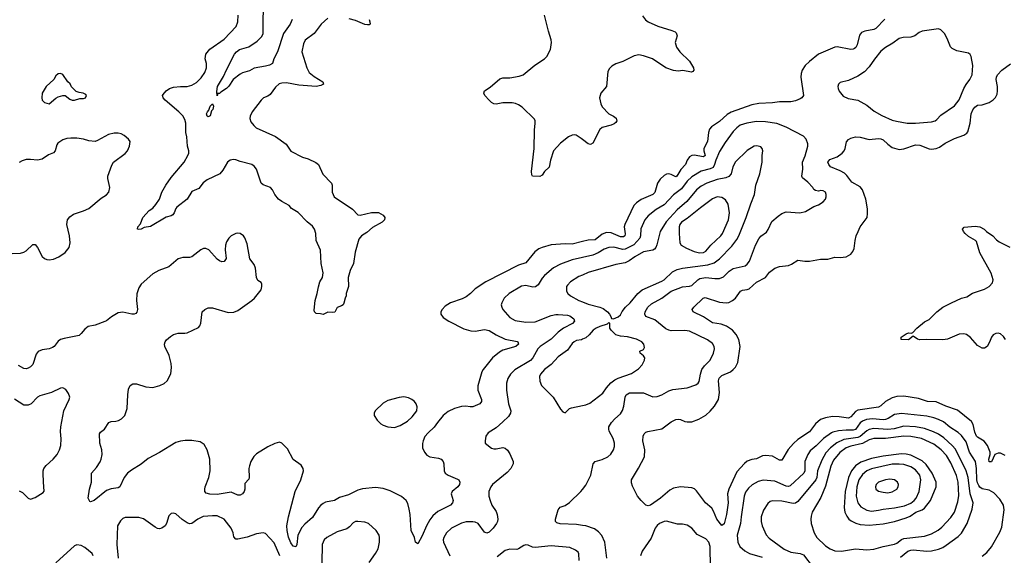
# Model space of a CAD drawing. Header units: inches. Extents: x 1834610 to 2027685, y 642842 to 774116.
# Tile 270 of 632: x 1885115 to 1893662, y 750875 to 755530. Entities that reach past the tile are written whole.
import ezdxf

# ---------------------------------------------------------------- set-up
doc = ezdxf.new("R2010")
doc.units = ezdxf.units.IN
doc.header["$MEASUREMENT"] = 0
doc.layers.add('B8785', color=7, linetype='Continuous')
doc.layers.add('B8795', color=7, linetype='Continuous')

msp = doc.modelspace()

# ---------------------------------------------------------------- linework, layer by layer
at = {"layer": 'B8785', "color": 5}
for points, elevation in [([(1887481.3, 755530), (1887462.3, 755490), (1887405.6, 755410), (1887351.9, 755250), (1887322, 755190), (1887310, 755149.6), (1887284.5, 755135.5), (1887250, 755124.5), (1887151.8, 755108.2), (1887110, 755084.2), (1887050, 755066.9), (1887030, 755055.8), (1886968.2, 755010), (1886930, 754952.7), (1886910, 754932.3), (1886859.8, 754900.2), (1886850, 754888.7), (1886832.7, 754887.3), (1886832.7, 754872.7), (1886828.7, 754868.7), (1886826, 754906), (1886832.3, 754950), (1886884.4, 755035.6), (1886910, 755094), (1886981, 755230), (1886996.9, 755250), (1887023, 755270), (1887105.6, 755294.4), (1887178, 755342), (1887216.4, 755383.6), (1887227.3, 755410), (1887229.8, 755430), (1887232.1, 755712.1)], 560), ([(1887790, 755542.6), (1887731.8, 755490), (1887670, 755408.2), (1887592, 755350), (1887580, 755320), (1887565.2, 755250), (1887606.4, 755110), (1887629.2, 755070), (1887670, 755036.2), (1887746, 754990), (1887752.7, 754970), (1887730, 754956.3), (1887690, 754949.9), (1887539.1, 754959.1), (1887430, 754980.7), (1887390, 754978.8), (1887368.5, 754971.5), (1887336.3, 754943.7), (1887290, 754880.5), (1887270, 754865.7), (1887230.2, 754849.8), (1887210, 754829.6), (1887134, 754730), (1887117, 754690), (1887114, 754670), (1887122, 754642), (1887146.7, 754610), (1887169.3, 754589.3), (1887335.4, 754515.4), (1887427.8, 754447.8), (1887470, 754388.2), (1887570, 754336), (1887619.3, 754319.3), (1887687.2, 754287.2), (1887710, 754270.7), (1887745.9, 754185.9), (1887821.6, 754110), (1887828.5, 754090), (1887828.7, 754030), (1887845.5, 753990), (1888003.1, 753883.1), (1888050, 753833.4), (1888070, 753830.7), (1888170, 753853.4), (1888230, 753854), (1888271, 753830), (1888284.7, 753810), (1888282.8, 753790), (1888260.7, 753770), (1888176.7, 753723.3), (1888130, 753680.5), (1888082, 753650), (1888058.3, 753621.7), (1888028.2, 753510), (1888014, 753410), (1887984.4, 753350), (1887966, 753290), (1887968.3, 753211.7), (1887950.6, 753150), (1887950.4, 753129.6), (1887941, 753110), (1887930, 753066), (1887922, 753050), (1887910, 753042), (1887871.6, 753028.4), (1887850, 752988.7), (1887830, 752984), (1887790, 752988.7), (1887750, 752968.7), (1887725.4, 752974.6), (1887690, 752975.3), (1887675.3, 752990), (1887670, 753006), (1887679.6, 753090), (1887697.6, 753150), (1887708, 753208), (1887722, 753250), (1887743.1, 753290), (1887749.8, 753330), (1887732.3, 753410), (1887727.7, 753527.7), (1887689.8, 753610), (1887687, 753670), (1887674.8, 753710), (1887655.7, 753735.7), (1887610, 753771.6), (1887533, 753853), (1887475.6, 753890), (1887453.9, 753913.9), (1887390, 753948), (1887362.3, 753970), (1887330.9, 754010), (1887310.5, 754050.5), (1887291.2, 754070), (1887230, 754095.3), (1887212.4, 754110), (1887170, 754229.5), (1887150, 754256.9), (1887130, 754271.1), (1887030, 754296.3), (1886990, 754312.8), (1886970, 754315.8), (1886942, 754310), (1886918.9, 754290), (1886879.1, 754220.9), (1886851.8, 754190), (1886741.7, 754138.3), (1886708.1, 754111.9), (1886670, 754062), (1886610, 754037.2), (1886567.9, 753970), (1886479.1, 753900.9), (1886471, 753890), (1886457.2, 753850), (1886445.5, 753834.5), (1886430, 753825.1), (1886387.1, 753812.9), (1886250, 753732.7), (1886196.8, 753723.2), (1886170, 753709.3), (1886150, 753705.2), (1886138, 753710), (1886141.2, 753730), (1886163.3, 753756.7), (1886185.1, 753810), (1886240.4, 753870), (1886270, 753891.4), (1886297.9, 753922.1), (1886329.7, 753970), (1886347.8, 754030), (1886383.5, 754090), (1886430, 754158.5), (1886542.7, 754290), (1886575.8, 754350), (1886582.4, 754370), (1886582.9, 754390), (1886571.3, 754431.3), (1886565.1, 754510), (1886556.8, 754550), (1886558.6, 754630), (1886550, 754661.6), (1886530, 754695.1), (1886498, 754730), (1886376.9, 754830), (1886359.7, 754850), (1886355.1, 754870), (1886359.7, 754880.3), (1886387.3, 754910), (1886417, 754930), (1886450, 754943.2), (1886510, 754950.2), (1886570, 754949.1), (1886610, 754959), (1886650, 754984.9), (1886690, 755022.8), (1886722.2, 755070), (1886735.8, 755110), (1886735.6, 755150), (1886726.4, 755190), (1886732.4, 755230), (1886766.1, 755273.9), (1886890, 755360.3), (1886994.3, 755470), (1887008.2, 755510), (1887012.8, 755570)], 580), ([(1890000, 754488.4), (1889990, 754496.2), (1889944.9, 754524.9), (1889930, 754529.6), (1889910, 754526), (1889879.1, 754510), (1889810, 754456.9), (1889749.3, 754390.7), (1889721.7, 754310), (1889711.5, 754248.5), (1889670.3, 754209.7), (1889650, 754179), (1889630, 754166), (1889568, 754170), (1889560.9, 754180.9), (1889558.4, 754210), (1889582, 754410), (1889583.9, 754570), (1889589.6, 754630), (1889589.5, 754650), (1889583.6, 754663.6), (1889477.2, 754770), (1889444, 754790), (1889420.1, 754800.1), (1889390, 754805.6), (1889310, 754807.3), (1889250, 754796), (1889230, 754799.3), (1889210, 754809.3), (1889189.3, 754830), (1889154, 754870), (1889144, 754890), (1889149, 754910), (1889198.3, 754941.7), (1889283.3, 755016.7), (1889310, 755024.9), (1889370, 755024.9), (1889450, 755038.5), (1889484.5, 755050), (1889587.2, 755132.8), (1889669.5, 755190), (1889690, 755210.5), (1889723, 755270), (1889733, 755330), (1889730, 755355.3), (1889704.5, 755430), (1889670, 755568)], 580), ([(1888148.7, 755530), (1888155.8, 755510), (1888156.3, 755490), (1888150, 755485.1), (1888135.3, 755484.7), (1888110, 755488.7), (1888030, 755523.1), (1887976.3, 755536.3)], 580), ([(1885050, 753498.2), (1885120.9, 753499.1), (1885150, 753508.9), (1885170, 753522), (1885230, 753575.5), (1885250, 753576.3), (1885270, 753550.7), (1885310, 753470.6), (1885330, 753454.4), (1885350, 753445.3), (1885370, 753442), (1885410, 753448.9), (1885454.5, 753470), (1885510, 753507.2), (1885544, 753550), (1885554.5, 753590), (1885548.3, 753650), (1885524.2, 753750), (1885530.6, 753790), (1885550, 753816.5), (1885581.6, 753838.4), (1885670, 753868.2), (1885716.8, 753890), (1885821.1, 753978.9), (1885870, 754008.5), (1885889.8, 754030), (1885898.2, 754070), (1885879.8, 754150), (1885880.4, 754170), (1885915.2, 754264.8), (1885928.7, 754291.3), (1886030, 754366.4), (1886049.6, 754390), (1886068.3, 754430), (1886072.8, 754470), (1886060.5, 754490), (1886022.3, 754522.3), (1885997.2, 754537.2), (1885970, 754544.5), (1885936.5, 754543.5), (1885887, 754533), (1885790, 754478.5), (1885770, 754472.2), (1885715.6, 754475.6), (1885668.7, 754490), (1885610, 754499.1), (1885559, 754501), (1885523.9, 754496.1), (1885490, 754484.5), (1885445.1, 754454.9), (1885437.1, 754442.9), (1885423, 754390), (1885410, 754372.7), (1885365.9, 754354.1), (1885310, 754316.2), (1885270, 754307.6), (1885210, 754315.6), (1885170, 754313.3), (1885137.2, 754302.8), (1885111.5, 754288.5)], 620), ([(1890000, 753601.2), (1889910, 753579.9), (1889850, 753580.3), (1889730, 753571.6), (1889650, 753549.8), (1889623, 753537), (1889588.3, 753511.7), (1889510, 753417.2), (1889444.7, 753395.3), (1889163, 753250), (1889070, 753189.7), (1889028.5, 753150), (1888990, 753121.1), (1888956, 753104), (1888854, 753070), (1888810, 753040.5), (1888783.1, 753010), (1888772.2, 752990), (1888770.4, 752970), (1888790, 752940.4), (1888839.1, 752910), (1888970, 752844.2), (1889030, 752825.3), (1889070, 752822.6), (1889150, 752836.9), (1889190, 752829), (1889250.1, 752790.1), (1889330, 752754.2), (1889433, 752733), (1889438.8, 752730), (1889444.9, 752710), (1889422.8, 752690), (1889310, 752657.8), (1889279.2, 752640.8), (1889219.5, 752590), (1889137.4, 752490), (1889126.7, 752470), (1889091.5, 752348.5), (1889092.9, 752310), (1889124.9, 752230), (1889124.6, 752210), (1889110.4, 752190), (1889050, 752165.9), (1889025.3, 752165.3), (1888988, 752172), (1888951.4, 752168.6), (1888888.9, 752151.1), (1888835.3, 752124.7), (1888790.3, 752089.7), (1888741.6, 752030), (1888713, 751987), (1888659.9, 751940.1), (1888632.5, 751907.5), (1888616.3, 751870), (1888612.8, 751847.2), (1888612.7, 751810), (1888630.4, 751770), (1888650, 751746), (1888676, 751730), (1888750, 751719.5), (1888773.4, 751710), (1888790, 751690.7), (1888797.6, 751670), (1888799.3, 751610), (1888808.9, 751588.9), (1888834.8, 751570), (1888916.9, 751536.9), (1888927.3, 751530), (1888935.5, 751510), (1888932.4, 751490), (1888919.3, 751470), (1888870.7, 751430), (1888860.5, 751410), (1888878, 751350), (1888873.4, 751330), (1888854, 751310), (1888745.7, 751254.3), (1888701.9, 751218.1), (1888676.1, 751183.9), (1888645.2, 751130), (1888610, 751043.7), (1888570, 750974), (1888550, 750988), (1888542, 751030), (1888514.3, 751090), (1888504.1, 751230), (1888496.5, 751276.5), (1888485.5, 751325.5), (1888470.7, 751350.7), (1888430, 751385.4), (1888330, 751436), (1888270, 751455.1), (1888202.7, 751462.7), (1888090, 751452.3), (1888050, 751441.7), (1887970, 751401), (1887890, 751376.9), (1887846.8, 751350), (1887770, 751335.6), (1887750, 751325.4), (1887729.5, 751310.5), (1887710, 751287.8), (1887656.8, 751203.2), (1887590, 751145.3), (1887564.1, 751115.9), (1887528.9, 751050), (1887520.3, 750970), (1887512, 750948), (1887490, 750954), (1887470, 750983.6), (1887450, 751033.2), (1887437.3, 751090), (1887435.2, 751130), (1887449.9, 751210.1), (1887506, 751430), (1887555.6, 751530), (1887577.6, 751610), (1887577, 751630), (1887557.7, 751657.7), (1887488.5, 751708.5), (1887441, 751801), (1887390, 751849.3), (1887370, 751857), (1887330, 751847), (1887270, 751817.6), (1887170, 751756.2), (1887147.7, 751732.3), (1887122.4, 751690), (1887108.9, 751651.1), (1887105.3, 751630), (1887108, 751552), (1887104, 751536), (1887070, 751498), (1887070.7, 751450.7), (1887063, 751430), (1887050, 751409.4), (1887030, 751398), (1887010, 751398), (1886950, 751422.4), (1886830, 751404.4), (1886766.1, 751406.1), (1886733.4, 751413.4), (1886722.9, 751430), (1886721.3, 751450), (1886725.4, 751470), (1886757.8, 751550), (1886767.4, 751610), (1886764.6, 751710), (1886741.5, 751790), (1886716.5, 751836.5), (1886681.8, 751861.8), (1886610, 751872), (1886551.7, 751871.7), (1886510, 751867.9), (1886470, 751853.8), (1886330, 751766.8), (1886230, 751717.2), (1886170, 751666.2), (1886085.1, 751614.9), (1886050.8, 751589.2), (1886021.3, 751550), (1885984, 751470), (1885970, 751462.4), (1885910, 751451.1), (1885870, 751436.9), (1885761, 751350), (1885730, 751339.3), (1885723.3, 751343.3), (1885709.7, 751370), (1885722.3, 751450), (1885739.1, 751510), (1885739.7, 751590), (1885781.2, 751638.8), (1885813.1, 751686.9), (1885823.1, 751710), (1885831.2, 751750), (1885827.8, 751790), (1885809.6, 751850), (1885806.6, 751930), (1885816.2, 751943.8), (1885850, 751970.7), (1885889.7, 752030.3), (1885910, 752037.6), (1885950, 752040.4), (1885972.9, 752047.1), (1885998.9, 752061.1), (1886027, 752090), (1886048.3, 752151.7), (1886052.6, 752270), (1886060.4, 752319.6), (1886073.2, 752350), (1886096.2, 752363.8), (1886130, 752364.9), (1886210, 752338), (1886270, 752332.2), (1886331, 752349), (1886370, 752368.4), (1886394.5, 752390), (1886428.2, 752451.8), (1886434.1, 752505.9), (1886430, 752542), (1886412.9, 752610), (1886374, 752690), (1886371.2, 752710), (1886378, 752730), (1886390, 752746), (1886423.3, 752776.7), (1886450, 752794), (1886490, 752804), (1886550, 752804.4), (1886570, 752808.9), (1886666, 752854), (1886679.5, 752870), (1886688.1, 752891.9), (1886699.5, 752990), (1886720.9, 753010), (1886750, 753025.7), (1886790, 753026.3), (1886924.8, 752984.8), (1886973.5, 752986.5), (1887010, 753003.1), (1887130, 753088.7), (1887153.3, 753110), (1887210, 753182), (1887218.3, 753210), (1887218, 753230), (1887210, 753246), (1887183.8, 753263.8), (1887170, 753289), (1887163.1, 753370), (1887150, 753402), (1887111.9, 753451.9), (1887090, 753581.2), (1887070, 753634), (1887057.2, 753650), (1887028, 753670), (1887010, 753674), (1886990, 753671.8), (1886950.8, 753650), (1886930, 753632), (1886910, 753599), (1886901.3, 753570), (1886898.4, 753530), (1886906.4, 753453.6), (1886890, 753429), (1886870, 753424), (1886850, 753433.2), (1886830, 753449.2), (1886757, 753530), (1886730, 753539.7), (1886710, 753539.7), (1886687.7, 753530), (1886610, 753469.7), (1886590, 753463.5), (1886530, 753463.5), (1886490, 753452.4), (1886410, 753380.3), (1886322, 753350), (1886270, 753322), (1886170, 753229.6), (1886150, 753198), (1886131.9, 753148.1), (1886128.1, 753088.1), (1886138, 753010), (1886133, 752987), (1886123.2, 752976.8), (1886110, 752969.8), (1886090, 752970.9), (1886010, 752987.2), (1885970, 752980.5), (1885911.9, 752948.1), (1885870, 752913.7), (1885854.1, 752905.9), (1885770, 752876), (1885710, 752863.5), (1885679.2, 752840.8), (1885650, 752803), (1885630, 752785.3), (1885500.2, 752759.8), (1885470, 752749.7), (1885450, 752735.6), (1885413.4, 752690), (1885399.3, 752680.7), (1885370, 752669.8), (1885310, 752661.3), (1885275.2, 752644.7), (1885258.7, 752621.3), (1885228.3, 752531.7), (1885210, 752512.8), (1885190, 752501), (1885170, 752495.1), (1885150, 752496.9), (1885104, 752524)], 620), ([(1890000, 753462.6), (1889910, 753441.3), (1889810, 753404.5), (1889750, 753372.8), (1889670, 753305.1), (1889650, 753282.4), (1889614.7, 753225.3), (1889592.2, 753207.8), (1889570, 753203.8), (1889510, 753218.7), (1889470, 753213.3), (1889364.9, 753150), (1889321.1, 753110), (1889299.5, 753070), (1889294.4, 753050), (1889299.5, 753030), (1889310.4, 753010), (1889370, 752942), (1889415, 752915), (1889510, 752900.8), (1889590, 752902.7), (1889730, 752958.2), (1889770, 752968.5), (1889788.5, 752968.5), (1889870, 752961.6), (1889890, 752955), (1889924.2, 752930), (1889930.3, 752910), (1889914.9, 752890), (1889834.6, 752850), (1889790, 752815.3), (1889727.3, 752752.7), (1889632, 752690), (1889612.2, 752670), (1889568.9, 752591.1), (1889550, 752568.9), (1889412.2, 752487.8), (1889375.8, 752450), (1889351.2, 752410), (1889339.7, 752370), (1889341.2, 752310), (1889357.6, 752190), (1889377.3, 752130), (1889375.5, 752110), (1889358.9, 752081.1), (1889310, 752035.4), (1889250, 751983.7), (1889181.7, 751938.3), (1889160.7, 751910), (1889154.8, 751870), (1889156, 751850), (1889210, 751806), (1889230, 751799.3), (1889250, 751800.4), (1889310, 751812.7), (1889330, 751805.5), (1889350, 751787.7), (1889370, 751757.3), (1889398.4, 751690), (1889398.4, 751670), (1889379.5, 751630), (1889346.5, 751593.5), (1889220.4, 751490), (1889205.7, 751470), (1889188.5, 751430), (1889187, 751390), (1889198, 751350), (1889213.7, 751310), (1889250, 751255.5), (1889260.9, 751230), (1889266.5, 751190), (1889263.6, 751170), (1889255.6, 751150), (1889224.6, 751110), (1889190, 751077.2), (1889170, 751067.1), (1889150, 751075.1), (1889095.4, 751150), (1889070, 751162.8), (1889050, 751165.5), (1888990, 751164.4), (1888950, 751155.3), (1888863.1, 751110), (1888819.6, 751070), (1888797.3, 751030), (1888792.6, 751010), (1888794, 750990), (1888848.9, 750870)], 640), ([(1890000, 753310.6), (1889970, 753297.2), (1889897, 753250), (1889870, 753222.9), (1889862.7, 753210), (1889862.6, 753170), (1889872.4, 753150), (1889895.5, 753130), (1889970, 753090.2), (1890000, 753078.3)], 660), ([(1890000, 752752), (1889991.6, 752748.4), (1889950, 752740.2), (1889928.9, 752731.1), (1889910, 752715.4), (1889870, 752658.7), (1889790, 752598.5), (1889730, 752534), (1889672.2, 752490), (1889637, 752450), (1889627.7, 752430), (1889629, 752389), (1889646, 752350), (1889746, 752250), (1889810, 752144.7), (1889830, 752122), (1889850, 752112), (1889889, 752150), (1889903.9, 752156.1), (1890000, 752175.6)], 660), ([(1885110, 751436), (1885139.8, 751419.8), (1885190, 751371.3), (1885210, 751362), (1885250, 751376), (1885320.2, 751419.8), (1885329, 751431), (1885320.9, 751510), (1885318.9, 751590), (1885318.9, 751610), (1885325.4, 751630), (1885345.1, 751654.9), (1885406.3, 751710), (1885439.7, 751750), (1885461.3, 751790), (1885471.1, 751828.9), (1885474.1, 751885.9), (1885468.4, 751950), (1885472.3, 751990), (1885499.6, 752130), (1885546, 752230), (1885549.3, 752250), (1885540.2, 752280.2), (1885514.8, 752314.8), (1885490, 752329), (1885470, 752326), (1885390.3, 752289.7), (1885290, 752260.5), (1885270, 752249.5), (1885213.4, 752190), (1885190, 752179.7), (1885150, 752179.7), (1885070, 752231.6)], 640), ([(1890000, 751135.1), (1889950, 751141.4), (1889807.7, 751147.7), (1889778, 751158), (1889767.7, 751167.7), (1889765.1, 751190), (1889789.7, 751270.3), (1889797.2, 751282.8), (1889808.2, 751291.8), (1889850, 751307.4), (1889887.2, 751332.8), (1889987.3, 751430), (1890000, 751446.3)], 640), ([(1887373.6, 750870), (1887322.9, 750982.9), (1887250, 751063.7), (1887230, 751069.6), (1887170, 751060.5), (1887090, 751031.3), (1887010, 751014.7), (1886990, 751014.5), (1886975.1, 751035.1), (1886967.4, 751070), (1886949.8, 751110), (1886890, 751189.6), (1886830, 751216.4), (1886790, 751218.5), (1886708.9, 751211.1), (1886660.4, 751190), (1886610, 751151.5), (1886590, 751149.7), (1886570, 751156.3), (1886525.8, 751185.8), (1886470, 751234), (1886450, 751240.9), (1886430, 751238), (1886410, 751219), (1886390.4, 751150), (1886377.1, 751130), (1886350, 751109.6), (1886330, 751105.6), (1886310, 751108), (1886290, 751119.6), (1886190, 751192.1), (1886150, 751203.1), (1886030, 751202.9), (1886010, 751194), (1885990, 751174), (1885963.7, 751130), (1885958, 750970), (1885968.9, 750850)], 640), ([(1888147.9, 750812.1), (1888203.7, 750890), (1888227.5, 750932.5), (1888238.4, 750990), (1888239.5, 751030), (1888235.1, 751050), (1888209.2, 751090), (1888144, 751150), (1888110, 751162), (1888050, 751169.6), (1888030, 751167.3), (1888010, 751155.6), (1887977.4, 751122.6), (1887953.8, 751106.2), (1887870, 751077.4), (1887780.5, 751030), (1887757.6, 751010), (1887741.5, 750970), (1887738, 750810)], 640), ([(1885754.3, 750870), (1885745.1, 750890), (1885681.7, 750941.7), (1885650, 750960.9), (1885610, 750966), (1885590, 750956), (1885430.2, 750809.8)], 640), ([(1889972.7, 750830), (1889968.6, 750888.6), (1889961.8, 750901.8), (1889940.8, 750920.8), (1889890, 750943.1), (1889730, 750956), (1889590, 750943.1), (1889566.1, 750946.1), (1889530, 750962.9), (1889510, 750965.6), (1889490, 750958.7), (1889446, 750930), (1889430, 750926.2), (1889370, 750928.5), (1889330, 750917.4), (1889259.7, 750860.3)], 660)]:
    msp.add_lwpolyline(points, dxfattribs=dict(at, elevation=elevation))
for points, elevation in [([(1885470, 755061.2), (1885450, 755059), (1885430, 755042), (1885411, 755010), (1885344, 754950), (1885311, 754890), (1885306.8, 754850), (1885311.1, 754831.1), (1885331.1, 754811.1), (1885370, 754798), (1885430, 754846), (1885450, 754858), (1885490, 754871.3), (1885510, 754872), (1885550, 754838), (1885570, 754831.3), (1885590, 754831.3), (1885636.4, 754843.6), (1885670, 754844.7), (1885686, 754850), (1885695.3, 754870), (1885690, 754878), (1885666, 754890), (1885630, 754895.3), (1885604.7, 754904.7), (1885566, 754946), (1885551.9, 754971.9), (1885534, 754990), (1885490, 755054)], 620), ([(1886750, 754685.2), (1886744, 754690), (1886737.2, 754710), (1886746, 754730), (1886758, 754742), (1886770, 754778), (1886790, 754798), (1886797.3, 754777.3), (1886790.7, 754750), (1886781.4, 754738.6), (1886770, 754695.3)], 560), ([(1888450, 752250.9), (1888410, 752245.7), (1888310, 752218.9), (1888270, 752197.6), (1888202, 752130), (1888193.4, 752110), (1888193.4, 752090), (1888219.3, 752050), (1888250, 752017.6), (1888270, 752005.5), (1888310, 751991.6), (1888370, 751986), (1888418, 752002), (1888480.5, 752039.5), (1888521.8, 752078.2), (1888562.6, 752130), (1888565.7, 752165.7), (1888557.4, 752190), (1888543.6, 752210), (1888519.5, 752230), (1888490, 752244.4)], 620)]:
    msp.add_lwpolyline(points, close=True, dxfattribs=dict(at, elevation=elevation))
at = {"layer": 'B8795', "color": 5}
for points, elevation in [([(1890522.3, 755562.3), (1890547.3, 755527.3), (1890571, 755510), (1890654, 755474), (1890776, 755436), (1890804.4, 755424.4), (1890815.1, 755415.1), (1890821.6, 755390), (1890806, 755330), (1890816.4, 755290), (1890846.7, 755250), (1890930.4, 755170), (1890964.4, 755110), (1890967.3, 755090), (1890959.9, 755080.1), (1890947.5, 755072.5), (1890872.8, 755087.2), (1890830, 755081.6), (1890790, 755086.6), (1890723.7, 755110), (1890609.6, 755190), (1890530, 755215.5), (1890490, 755222.8), (1890450, 755214.2), (1890350, 755165.1), (1890290, 755145.6), (1890254.9, 755125.1), (1890233.7, 755106.3), (1890220.7, 755079.3), (1890208, 754950), (1890159.3, 754890), (1890148, 754850), (1890158.8, 754798.8), (1890172.3, 754772.3), (1890230, 754710.6), (1890270.8, 754690), (1890293, 754673), (1890298, 754650), (1890290, 754637.2), (1890275.8, 754624.2), (1890250, 754611.8), (1890170, 754591.3), (1890150, 754576.2), (1890090, 754456), (1890070, 754444.5), (1890050, 754449.5), (1890000, 754488.4)], 580), ([(1892626, 755534), (1892546.6, 755453.4), (1892530, 755445.5), (1892451.2, 755428.8), (1892423.4, 755416.6), (1892406.5, 755393.5), (1892383.9, 755310), (1892372.5, 755287.5), (1892362, 755278), (1892350, 755272.2), (1892330, 755270.9), (1892210, 755294), (1892190, 755289.8), (1892048.4, 755230), (1891970, 755166.6), (1891934.6, 755130), (1891908.9, 755090), (1891898.9, 755061.1), (1891896.1, 755030), (1891918, 754870), (1891904.9, 754850), (1891890, 754841), (1891850, 754824.9), (1891810, 754815.5), (1891710, 754816.8), (1891650, 754808.2), (1891530, 754800.7), (1891470, 754790.7), (1891290, 754725), (1891255.3, 754704.7), (1891190, 754644), (1891120.6, 754599.4), (1891103, 754577), (1891095.6, 754550), (1891086.7, 754470), (1891053.7, 754410), (1891054, 754390), (1891065.5, 754350), (1891050, 754338.7), (1890971, 754351), (1890950, 754348.6), (1890930, 754338.3), (1890910.1, 754309.9), (1890893.9, 754270), (1890853.5, 754226.5), (1890819.5, 754170), (1890810, 754164.4), (1890770, 754184.1), (1890750, 754188.9), (1890730, 754186.2), (1890710, 754174.8), (1890675.8, 754144.2), (1890651.6, 754110), (1890630, 754027.4), (1890610.1, 754009.9), (1890510, 753965.7), (1890470, 753937.8), (1890446.1, 753913.9), (1890367.2, 753750), (1890363.7, 753730), (1890371.3, 753668.7), (1890368.6, 753651.4), (1890356.9, 753643.1), (1890330, 753643.5), (1890250, 753676.6), (1890210, 753679), (1890170, 753665.8), (1890110, 753617.5), (1890050, 753613.1), (1890000, 753601.2)], 620), ([(1893670, 751743), (1893630, 751763.5), (1893610, 751763), (1893578.8, 751750), (1893550, 751687.3), (1893530, 751686), (1893527.9, 751710), (1893539.5, 751750), (1893538.4, 751770), (1893515.3, 751830), (1893487.8, 751867.8), (1893430, 751900.9), (1893422.2, 751910), (1893406.2, 751946.2), (1893392.7, 752012.7), (1893378.1, 752038.1), (1893256.4, 752136.4), (1893155.6, 752170), (1893070, 752208.8), (1892995.3, 752210), (1892916.3, 752236.3), (1892790, 752258.9), (1892730, 752254.4), (1892690, 752243.5), (1892630, 752211.6), (1892590, 752173.5), (1892570, 752162.5), (1892390, 752136.3), (1892370, 752125), (1892330, 752077.7), (1892310, 752068), (1892230, 752079.2), (1892170, 752080.8), (1892110, 752069.3), (1892066.2, 752053.8), (1892021.9, 752018.1), (1891970, 751947.7), (1891870, 751880.9), (1891832.7, 751847.3), (1891786.5, 751793.5), (1891730, 751703), (1891710, 751702.6), (1891650, 751736.9), (1891590, 751742.9), (1891562, 751738), (1891510, 751711.9), (1891470, 751707.2), (1891430, 751693.5), (1891406.6, 751673.4), (1891340.9, 751599.1), (1891272.2, 751450), (1891259.8, 751410), (1891264.4, 751330), (1891250.7, 751230), (1891230, 751147), (1891210, 751134.5), (1891166.6, 751190), (1891138.7, 751258.7), (1891123.9, 751283.9), (1891069.7, 751330), (1890990, 751436.2), (1890971.8, 751451.8), (1890950, 751461.1), (1890850.8, 751470.8), (1890790, 751457.6), (1890760.2, 751439.8), (1890678.4, 751370), (1890590, 751309.7), (1890570, 751304.2), (1890549.3, 751310), (1890509.2, 751350), (1890479, 751390), (1890434.8, 751474.8), (1890425.1, 751505.1), (1890425.6, 751530), (1890487.7, 751632.3), (1890538, 751730), (1890541.3, 751790), (1890523, 751870), (1890526, 751910), (1890535.1, 751930), (1890550, 751944.9), (1890568.1, 751951.9), (1890690, 751975.3), (1890770, 752035.3), (1890810, 752055.3), (1890830, 752058.7), (1890850, 752055.3), (1890890, 752037.4), (1890910, 752034), (1890950, 752035.8), (1891010, 752057.2), (1891070, 752092.2), (1891110, 752128.1), (1891147.1, 752170), (1891181.2, 752230), (1891189.9, 752290), (1891180.3, 752390), (1891186.1, 752413.9), (1891210, 752436.9), (1891284.5, 752470), (1891310, 752488.7), (1891330, 752510.5), (1891348.4, 752550), (1891369.7, 752690), (1891358, 752750), (1891334.8, 752794.8), (1891302.3, 752830), (1891250, 752865.2), (1891203.1, 752883.1), (1891130, 752894.8), (1891050, 752947.6), (1890962.7, 752990), (1890952.7, 753010), (1890967, 753030), (1891049.6, 753110), (1891066.2, 753113.8), (1891190, 753075), (1891248.5, 753068.5), (1891270, 753072.3), (1891303, 753090), (1891328.3, 753110), (1891370.9, 753169.1), (1891390, 753179.5), (1891430, 753184.4), (1891448.2, 753191.8), (1891512, 753248), (1891590, 753288.9), (1891625.4, 753334.6), (1891670, 753370.3), (1891710, 753384.2), (1891790, 753393), (1891816.1, 753403.9), (1891870, 753440.7), (1891930, 753430.5), (1891970, 753430.5), (1892067.1, 753447.1), (1892130, 753447.7), (1892190, 753464.9), (1892238.4, 753461.6), (1892290, 753467.3), (1892330, 753491.3), (1892346.3, 753513.7), (1892357.6, 753542.4), (1892366.3, 753610), (1892376.3, 753650), (1892393, 753690), (1892411.5, 753730), (1892471.3, 753810), (1892475.8, 753844.2), (1892473.4, 753886.6), (1892459.4, 753970), (1892430.5, 754050), (1892410, 754078), (1892338.8, 754118.8), (1892295.8, 754175.7), (1892275.4, 754195.4), (1892236.3, 754216.3), (1892152.4, 754250), (1892138.2, 754270), (1892131.6, 754290), (1892146.4, 754313.6), (1892210, 754338.2), (1892255, 754370), (1892271.1, 754390), (1892279.5, 754410), (1892293.4, 754466.6), (1892310, 754487), (1892330, 754499.5), (1892370, 754510.3), (1892410, 754507.4), (1892490, 754488.2), (1892570, 754497.5), (1892590, 754495), (1892610, 754484.4), (1892650, 754446.7), (1892690, 754418), (1892750, 754402.2), (1892790, 754408.2), (1892890, 754442.6), (1892930, 754439.7), (1893010, 754406.7), (1893030, 754403.6), (1893070, 754409.1), (1893098.8, 754421.2), (1893150, 754456), (1893230, 754498.3), (1893310, 754526.3), (1893336.3, 754543.7), (1893345.2, 754554.8), (1893365.1, 754630), (1893375.1, 754710), (1893390, 754746), (1893407.3, 754770), (1893430, 754785.7), (1893470, 754790.3), (1893530.8, 754809.2), (1893566.6, 754833.4), (1893586.2, 754853.8), (1893599.2, 754880.8), (1893604.4, 754910), (1893602.8, 754950), (1893592.8, 755010), (1893594.2, 755030), (1893602.7, 755050), (1893640.4, 755090), (1893714.7, 755145.3)], 620), ([(1890000, 751446.3), (1890030, 751484.9), (1890072.8, 751570), (1890093.3, 751670), (1890111, 751689), (1890170, 751706.5), (1890220.7, 751730), (1890245.5, 751754.5), (1890269.6, 751790), (1890278.6, 751821.4), (1890278, 751850), (1890266.6, 751890), (1890233.2, 751953.2), (1890228.2, 751970), (1890229.7, 751990), (1890253.7, 752030), (1890280.2, 752059.8), (1890330, 752103.7), (1890348, 752132), (1890360.3, 752170), (1890369.8, 752250), (1890379.7, 752270), (1890410, 752287.7), (1890510, 752287.7), (1890530, 752286), (1890610, 752253.4), (1890650, 752254.6), (1890690, 752268.8), (1890750, 752303.2), (1890783.6, 752316.4), (1890908.8, 752331.2), (1890984.8, 752355.3), (1891004.5, 752370), (1891014.8, 752385.2), (1891024.1, 752450), (1891035.9, 752490), (1891058.5, 752521.5), (1891109.8, 752570), (1891137.3, 752630), (1891145.7, 752670), (1891144, 752690), (1891130, 752714.7), (1891086.1, 752746.1), (1890930, 752822.3), (1890890, 752828.3), (1890770, 752826.5), (1890749.9, 752829.9), (1890722.7, 752842.7), (1890630, 752921), (1890549.8, 752949.8), (1890541.7, 752970), (1890544.5, 752990), (1890567.7, 753030), (1890599.2, 753060.8), (1890689.9, 753110.1), (1890769.7, 753170), (1890870, 753208.4), (1890930, 753214), (1890950, 753220.7), (1891002.2, 753270), (1891019.7, 753280.3), (1891070, 753289), (1891150, 753279), (1891190, 753281.1), (1891223.8, 753296.2), (1891275.3, 753344.7), (1891310, 753368.2), (1891411.6, 753390), (1891430, 753404.2), (1891450.8, 753430), (1891501.2, 753570), (1891530, 753626), (1891550, 753648.4), (1891596.5, 753683.5), (1891613, 753707), (1891645.6, 753774.4), (1891698.7, 753821.3), (1891730, 753845.3), (1891770, 753860.3), (1891888.2, 753851.8), (1891937.4, 753862.6), (1892010, 753906.8), (1892050, 753920.7), (1892090, 753947.3), (1892109.3, 753970), (1892116.2, 753990), (1892116.2, 754010), (1892109, 754030), (1892090, 754040.9), (1892070, 754043.7), (1892050, 754039.3), (1892024.1, 754044.1), (1892010, 754054), (1892000.9, 754070), (1891957.3, 754117.3), (1891910, 754154), (1891904.7, 754170), (1891914.5, 754230), (1891909.6, 754290), (1891934.3, 754345.7), (1891957, 754430), (1891956, 754450), (1891942, 754490), (1891918, 754518), (1891770, 754595.1), (1891688.1, 754628.1), (1891590, 754641.4), (1891510, 754645.6), (1891428.5, 754631.5), (1891370, 754612.4), (1891340.9, 754590), (1891310, 754557.2), (1891238.3, 754461.7), (1891190, 754382.6), (1891158.4, 754310), (1891147.9, 754270), (1891134.1, 754245.9), (1891110, 754233.5), (1891030, 754213.1), (1890950, 754163.4), (1890910, 754126.6), (1890860, 754060), (1890790, 754008.2), (1890710, 753921.5), (1890640.2, 753879.8), (1890570, 753826), (1890542.7, 753790), (1890507.9, 753712.1), (1890505, 753650), (1890498.4, 753630), (1890446.3, 753573.7), (1890370, 753535), (1890350, 753532.3), (1890272.3, 753552.3), (1890230, 753549.2), (1890190, 753534.7), (1890137.5, 753502.5), (1890090, 753483.9), (1890000, 753462.6)], 640), ([(1890000, 753078.3), (1890050, 753058.5), (1890151.6, 753031.6), (1890178.9, 753018.9), (1890217.1, 752990), (1890234, 752970), (1890246.8, 752950), (1890251.6, 752931.6), (1890270, 752931), (1890310, 752946), (1890330, 752964.9), (1890345.6, 752994.4), (1890372.8, 753030), (1890413.5, 753070), (1890480.4, 753150), (1890519.1, 753180.9), (1890690, 753256.1), (1890710.8, 753270), (1890782.9, 753337.1), (1890822.1, 753357.9), (1890870, 753368.7), (1891090, 753398), (1891144.4, 753415.6), (1891190, 753451.1), (1891298.1, 753561.9), (1891341.3, 753618.7), (1891358.4, 753650), (1891422.2, 753810), (1891461, 753930), (1891494.5, 754010), (1891504.7, 754090), (1891540.5, 754190), (1891560.7, 754290), (1891559.5, 754350), (1891565.2, 754390), (1891561.2, 754410), (1891550, 754424), (1891513.8, 754433.8), (1891490, 754429.5), (1891430, 754394), (1891330, 754294.5), (1891304.7, 754250), (1891290.3, 754190), (1891272.2, 754167.8), (1891245, 754155), (1891170, 754140.6), (1891081.1, 754110), (1891030, 754083.7), (1890990, 754051.4), (1890906.3, 753950), (1890822.1, 753877.9), (1890726, 753774), (1890675, 753690), (1890646.8, 753573.2), (1890636.9, 753550), (1890624.7, 753535.3), (1890610, 753526.8), (1890530, 753510.6), (1890453.8, 753470), (1890406.5, 753433.5), (1890370, 753416.8), (1890290, 753402.9), (1890050, 753332.9), (1890000, 753310.6)], 660), ([(1893672.8, 752750), (1893656.4, 752776.4), (1893630, 752800.7), (1893610, 752805.1), (1893590, 752803.6), (1893566, 752790), (1893550, 752769.2), (1893533.7, 752726.3), (1893512.2, 752690), (1893490, 752675.6), (1893470, 752675.1), (1893430, 752699.1), (1893369, 752769), (1893332.7, 752792.7), (1893310, 752799.1), (1893270, 752797.2), (1893170, 752753.5), (1893130, 752746.3), (1892990, 752751.3), (1892930, 752747.8), (1892910, 752752.7), (1892870, 752778), (1892830, 752747), (1892766, 752750), (1892768, 752770), (1892810, 752800.7), (1892830, 752806.8), (1892855.3, 752804.7), (1892868.9, 752811.1), (1892904, 752850), (1892970, 752902.8), (1893010, 752922.8), (1893076, 752990), (1893129.3, 753030), (1893202.7, 753070), (1893290, 753108.5), (1893338.3, 753121.7), (1893387.4, 753152.6), (1893490, 753186.4), (1893530, 753210.4), (1893558.7, 753241.3), (1893565.1, 753270), (1893547.6, 753327.6), (1893450, 753502.7), (1893420.5, 753600.5), (1893411.3, 753611.3), (1893350, 753646.3), (1893322.9, 753670), (1893307, 753690), (1893299, 753710), (1893313.2, 753726.8), (1893410, 753734.4), (1893451, 753730), (1893486.8, 753710), (1893506.8, 753690), (1893563, 753650), (1893595.8, 753615.8), (1893618.8, 753598.8), (1893710, 753553.4)], 580), ([(1890000, 752175.6), (1890030, 752181.7), (1890063.9, 752196.1), (1890177.4, 752282.6), (1890210, 752330.3), (1890247.8, 752372.2), (1890280.6, 752399.4), (1890310, 752415), (1890425.1, 752454.9), (1890485.8, 752494.2), (1890519.5, 752530), (1890539, 752570), (1890542, 752590), (1890529.2, 752609.2), (1890502, 752630), (1890498, 752650), (1890530, 752664.7), (1890538.6, 752681.4), (1890534, 752710), (1890517, 752730), (1890470, 752753.7), (1890392.5, 752772.5), (1890330, 752778.2), (1890290.8, 752790.8), (1890249.4, 752830), (1890239.3, 752850), (1890238, 752890), (1890230, 752898), (1890215.3, 752884.7), (1890150, 752864.2), (1890120.5, 752850), (1890094.4, 752830), (1890059.5, 752790), (1890030, 752764.7), (1890000, 752752)], 660), ([(1893470, 750868.5), (1893510, 750898), (1893550, 750948), (1893624.1, 751075.9), (1893642, 751118), (1893661.7, 751270), (1893654.8, 751310), (1893623.4, 751363.4), (1893570, 751418.5), (1893530, 751441.2), (1893470, 751451.8), (1893450, 751466.6), (1893440.6, 751480.6), (1893430, 751503.5), (1893424.7, 751530), (1893419.7, 751630), (1893411.2, 751691.2), (1893359.3, 751770), (1893330, 751861.5), (1893290, 751915.8), (1893262.2, 751942.2), (1893190, 751989.1), (1893135, 752035), (1893090, 752055.8), (1893049.5, 752070), (1892990, 752082.7), (1892770, 752106.6), (1892710, 752098.4), (1892655.3, 752064.7), (1892630, 752055.1), (1892610, 752053), (1892517.8, 752062.2), (1892466.2, 752053.8), (1892430, 752039.9), (1892410, 752025.4), (1892370, 751969.4), (1892350, 751962.4), (1892290, 751963), (1892224.2, 751955.8), (1892175, 751945), (1892162, 751938), (1892091.3, 751888.7), (1892030, 751827.4), (1891977.2, 751782.8), (1891957.1, 751750), (1891931, 751690), (1891930.1, 751610), (1891920.6, 751590), (1891802.1, 751477.9), (1891790, 751473.3), (1891770, 751474.5), (1891670, 751518.4), (1891570, 751529.1), (1891524.2, 751515.8), (1891473.8, 751486.2), (1891441, 751459), (1891417, 751423), (1891405.2, 751390), (1891376.9, 751210), (1891371.9, 751150), (1891344, 751050), (1891347.9, 750990), (1891367.8, 750950), (1891410, 750913.4), (1891450, 750891.7), (1891559.2, 750859.2)], 640), ([(1892760.4, 750859.6), (1892824.4, 750910), (1892850, 750920.5), (1892870, 750922.3), (1892990, 750911.6), (1893030, 750914.3), (1893090, 750928.1), (1893130, 750943.9), (1893158.4, 750961.6), (1893262.6, 751037.4), (1893291.5, 751068.5), (1893339.3, 751150), (1893384.6, 751275.4), (1893392, 751330), (1893364.7, 751410), (1893348.7, 751550), (1893329.9, 751609.9), (1893237.5, 751797.5), (1893209.9, 751830), (1893136, 751896), (1893090, 751928.2), (1893048.1, 751948.1), (1892970, 751976.1), (1892890, 751992.7), (1892790, 751995.6), (1892705.3, 751974.7), (1892650, 751968), (1892530, 751977), (1892490, 751969), (1892470, 751957.8), (1892410, 751907.1), (1892390, 751899.9), (1892270, 751881.8), (1892208.1, 751851.9), (1892154.2, 751810), (1892114.3, 751765.7), (1892079.4, 751700.6), (1892042.1, 751610), (1892033.5, 751550), (1892026.1, 751530), (1891870, 751341.5), (1891850, 751329.1), (1891830, 751326.4), (1891730, 751345.7), (1891651.3, 751348.7), (1891630, 751341.1), (1891610, 751326), (1891571.6, 751268.4), (1891552.2, 751210), (1891552.2, 751170), (1891559.7, 751130), (1891593.8, 751053.8), (1891622.4, 751022.4), (1891750, 750928), (1891810, 750903.2), (1891890.2, 750890.2), (1891918.3, 750878.3), (1892001.7, 750770)], 660), ([(1890213, 750850), (1890195.3, 750990), (1890167.5, 751047.5), (1890139.6, 751079.6), (1890104.5, 751104.5), (1890030, 751131.4), (1890000, 751135.1)], 640), ([(1891113, 750770), (1891107.7, 750950), (1891098, 750990), (1891070, 751018.5), (1890994.9, 751054.9), (1890950, 751111.6), (1890910, 751137.6), (1890870, 751145.1), (1890826.2, 751146.2), (1890730, 751171.1), (1890710, 751168.3), (1890670.4, 751150), (1890650, 751134), (1890630.3, 751110), (1890596.7, 751023.3), (1890519.3, 750910), (1890504.1, 750870)], 640)]:
    msp.add_lwpolyline(points, dxfattribs=dict(at, elevation=elevation))
for points, elevation in [([(1893090, 755449.6), (1892950, 755430.9), (1892922.7, 755417.3), (1892886, 755390), (1892850, 755376.1), (1892785.5, 755374.5), (1892750, 755367.2), (1892693.7, 755326.3), (1892630, 755288.5), (1892590, 755255.8), (1892534.2, 755185.8), (1892490, 755119.7), (1892450, 755075.8), (1892390, 755039.7), (1892310, 755000.7), (1892236.8, 754983.2), (1892222.8, 754970), (1892217.3, 754950), (1892218.8, 754930), (1892227.9, 754907.9), (1892264, 754864), (1892305.8, 754845.8), (1892390, 754830.4), (1892470, 754785.3), (1892533, 754733), (1892598.2, 754698.2), (1892690, 754657.2), (1892726.1, 754646.1), (1892818, 754630), (1892890, 754629.3), (1893030, 754641.8), (1893060.9, 754650), (1893077.8, 754662.2), (1893110, 754699.5), (1893230, 754781.5), (1893270, 754832.2), (1893310, 754932.4), (1893330, 754966.7), (1893363.5, 755010), (1893382.6, 755050), (1893389.6, 755130), (1893373.2, 755210), (1893365.6, 755225.6), (1893350, 755239), (1893250, 755258.9), (1893210, 755277.6), (1893194.5, 755294.5), (1893167.3, 755367.3), (1893142.9, 755410), (1893110, 755442)], 640), ([(1891170, 753989.8), (1891130, 753971.6), (1891024.3, 753895.7), (1890910, 753800.3), (1890861.1, 753770), (1890846.7, 753750), (1890840.8, 753730), (1890839, 753670), (1890846, 753590), (1890857.6, 753570), (1890903.5, 753543.5), (1890970, 753514.7), (1891017.4, 753502.6), (1891050, 753505.2), (1891070, 753518.5), (1891113.6, 753570), (1891202.7, 753650), (1891216.5, 753670), (1891268.4, 753790), (1891277.7, 753850), (1891264.9, 753924.9), (1891243.3, 753963.3), (1891210, 753985.6)], 680), ([(1892790, 751908.8), (1892630.7, 751890.7), (1892530, 751891.2), (1892490, 751878.2), (1892430, 751846.5), (1892330, 751824.3), (1892290, 751809.4), (1892233.2, 751766.8), (1892179.5, 751700.5), (1892155, 751650), (1892110, 751476.9), (1892070, 751378.5), (1891995.6, 751250), (1891985.6, 751214.4), (1891982, 751190), (1891984.6, 751150), (1892011, 751070), (1892035, 751030), (1892110, 750958.2), (1892150, 750931.1), (1892190, 750915), (1892250, 750911.6), (1892370, 750932.2), (1892470, 750921.4), (1892530, 750928.2), (1892610, 750951.8), (1892710, 750972.1), (1892730, 750981.2), (1892770, 751013.2), (1892790, 751020.8), (1892970, 751042.4), (1893030, 751060.1), (1893086.9, 751093.1), (1893120.3, 751119.7), (1893197.1, 751202.9), (1893229, 751250), (1893259.1, 751340.9), (1893266.9, 751393.1), (1893261.7, 751510), (1893248.7, 751568.7), (1893199.2, 751679.2), (1893160.9, 751740.9), (1893114.9, 751790), (1893050, 751839.3), (1892943.5, 751890), (1892850, 751908.2)], 680), ([(1892770, 751755.2), (1892610, 751737.2), (1892510, 751717.3), (1892415.9, 751684.1), (1892369.1, 751650.9), (1892336.6, 751610), (1892308.7, 751550), (1892280.7, 751430), (1892271.9, 751290), (1892278.2, 751250), (1892295.4, 751215.4), (1892313.2, 751190), (1892333.6, 751173.6), (1892373.6, 751153.6), (1892410, 751142), (1892490, 751137.1), (1892610, 751148.8), (1892709.6, 751170), (1892810, 751201.1), (1892843.8, 751216.2), (1892895.3, 751250), (1892949.5, 751270.5), (1892970, 751283.9), (1893020.2, 751350), (1893071.8, 751470), (1893071.3, 751510), (1893037.3, 751590), (1892983.5, 751663.5), (1892950, 751696.2), (1892850, 751745.4), (1892810, 751754.2)], 720), ([(1892750, 751667.5), (1892690, 751665.9), (1892510, 751626.7), (1892470, 751609.9), (1892430, 751578.2), (1892398.4, 751530), (1892381.5, 751470), (1892377.2, 751390), (1892390.7, 751330.7), (1892417, 751297), (1892470, 751267.6), (1892510, 751259.4), (1892570, 751266.8), (1892610, 751276.4), (1892710, 751286.9), (1892795.3, 751304.7), (1892850, 751326.8), (1892880.3, 751350), (1892896.5, 751370), (1892922, 751430), (1892937.9, 751530), (1892929.2, 751570), (1892890, 751617.8), (1892850, 751644.1), (1892790, 751663.4)], 740), ([(1892670, 751536), (1892631.3, 751530), (1892570.7, 751510), (1892550.5, 751490), (1892544.4, 751470), (1892548, 751450), (1892570, 751433), (1892610, 751422.3), (1892650, 751418.3), (1892690, 751426.3), (1892729.4, 751450), (1892742, 751470), (1892744.5, 751490), (1892735.1, 751510), (1892710, 751529.5)], 760)]:
    msp.add_lwpolyline(points, close=True, dxfattribs=dict(at, elevation=elevation))

doc.saveas('drawing.dxf')
